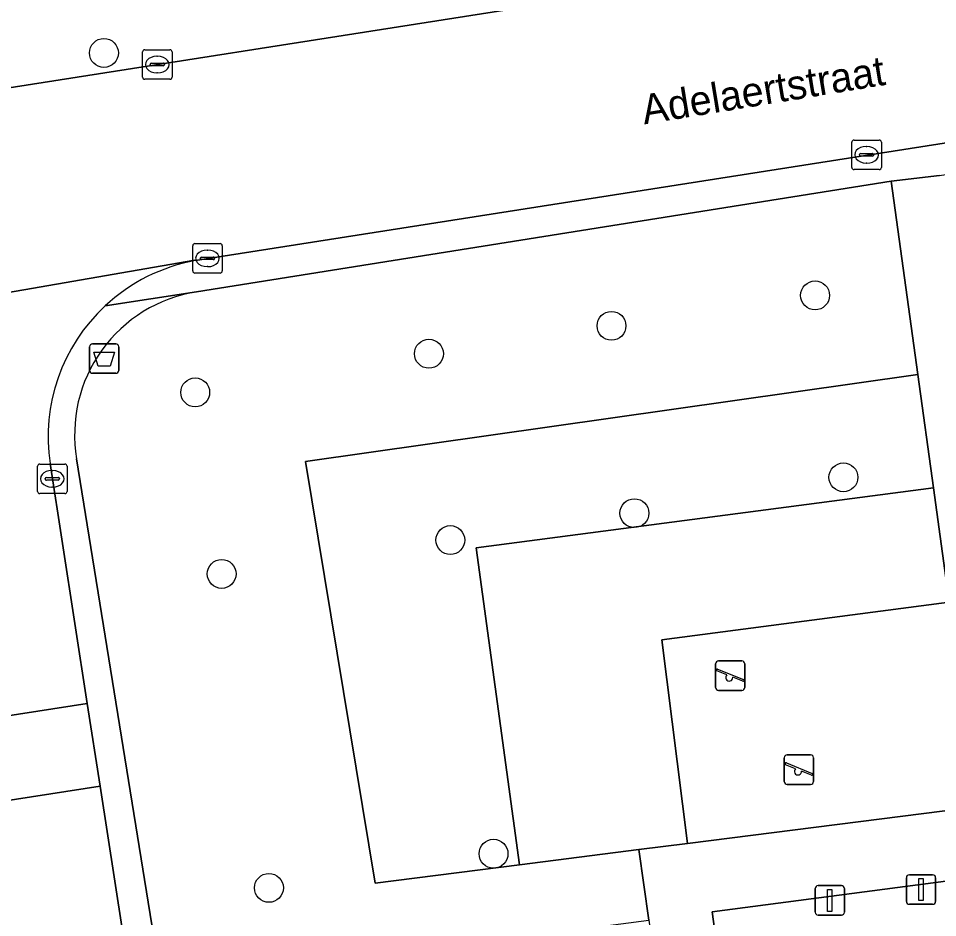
# Model space of a CAD drawing. Extents: x 160077 to 160948, y 386481 to 387498.
# Drawn here: x 160667.17 to 160698.31, y 387353.96 to 387384.43 of the extents above; entities that cross this region are included whole.
import ezdxf

# ---------------------------------------------------------------- set-up
doc = ezdxf.new("R2010")
doc.units = 0
for name, color, linetype in [('IMGEO_Afsluitpaal', 7, 'Continuous'), ('IMGEO_Afvalbak', 7, 'Continuous'), ('IMGEO_Boom', 7, 'Continuous'), ('IMGEO_Groenvoorziening', 7, 'Continuous'), ('IMGEO_Kolk', 7, 'Continuous'), ('IMGEO_Openbare_ruimte_label', 7, 'Continuous'), ('IMGEO_Rijbaan_lokaal_open', 7, 'Continuous'), ('IMGEO_Speelvoorziening', 7, 'Continuous'), ('IMGEO_Terreindeel_zand', 7, 'Continuous'), ('IMGEO_Voetpad_open', 7, 'Continuous')]:
    doc.layers.add(name, color=color, linetype=linetype)

msp = doc.modelspace()

# ---------------------------------------------------------------- linework, layer by layer
at = {"layer": 'IMGEO_Afsluitpaal'}
for p, q in [((160697.255, 387354.515), (160697.255, 387355.315)), ((160697.255, 387355.315), (160697.255, 387354.515)), ((160697.355, 387355.415), (160698.145, 387355.415)), ((160698.145, 387355.415), (160697.355, 387355.415)), ((160698.245, 387355.315), (160698.245, 387354.515)), ((160698.245, 387354.515), (160698.245, 387355.315)), ((160694.164, 387354.146), (160694.164, 387354.946)), ((160694.164, 387354.946), (160694.164, 387354.146)), ((160694.264, 387355.046), (160695.054, 387355.046)), ((160695.054, 387355.046), (160694.264, 387355.046)), ((160695.154, 387354.946), (160695.154, 387354.146)), ((160695.154, 387354.146), (160695.154, 387354.946)), ((160698.145, 387354.415), (160697.355, 387354.415)), ((160697.355, 387354.415), (160698.145, 387354.415)), ((160695.054, 387354.046), (160694.264, 387354.046)), ((160694.264, 387354.046), (160695.054, 387354.046))]:
    msp.add_line(p, q, dxfattribs=at)
for points in [[(160697.675, 387355.29), (160697.825, 387355.29), (160697.825, 387354.54), (160697.675, 387354.54), (160697.675, 387355.29)], [(160694.584, 387354.921), (160694.734, 387354.921), (160694.734, 387354.171), (160694.584, 387354.171), (160694.584, 387354.921)]]:
    msp.add_lwpolyline(points, dxfattribs=at)
for centre, start, end in [((160697.355, 387355.315), 90, 180), ((160697.355, 387355.315), 90, 180), ((160698.145, 387355.315), 0, 90), ((160698.145, 387355.315), 360, 90), ((160694.264, 387354.946), 90, 180), ((160694.264, 387354.946), 90, 180), ((160695.054, 387354.946), 0, 90), ((160695.054, 387354.946), 360, 90), ((160697.355, 387354.515), 180, 270), ((160697.355, 387354.515), 180, 270), ((160698.145, 387354.515), 270, 0), ((160698.145, 387354.515), 270, 0), ((160694.264, 387354.146), 180, 270), ((160694.264, 387354.146), 180, 270), ((160695.054, 387354.146), 270, 0), ((160695.054, 387354.146), 270, 0)]:
    msp.add_arc(centre, 0.1, start, end, dxfattribs=at)
at = {"layer": 'IMGEO_Afvalbak'}
for p, q in [((160669.578, 387372.502), (160669.578, 387373.302)), ((160669.578, 387373.302), (160669.578, 387372.502)), ((160669.678, 387373.402), (160670.468, 387373.402)), ((160670.468, 387373.402), (160669.678, 387373.402)), ((160670.568, 387373.302), (160670.568, 387372.502)), ((160670.568, 387372.502), (160670.568, 387373.302)), ((160670.468, 387372.402), (160669.678, 387372.402)), ((160669.678, 387372.402), (160670.468, 387372.402))]:
    msp.add_line(p, q, dxfattribs=at)
msp.add_lwpolyline([(160669.721, 387373.116), (160670.425, 387373.116), (160670.276, 387372.646), (160669.87, 387372.646), (160669.721, 387373.116)], dxfattribs=at)
for centre, start, end in [((160669.678, 387373.302), 90, 180), ((160669.678, 387373.302), 90, 180), ((160670.468, 387373.302), 0, 90), ((160670.468, 387373.302), 360, 90), ((160669.678, 387372.502), 180, 270), ((160669.678, 387372.502), 180, 270), ((160670.468, 387372.502), 270, 0), ((160670.468, 387372.502), 270, 0)]:
    msp.add_arc(centre, 0.1, start, end, dxfattribs=at)
at = {"layer": 'IMGEO_Boom'}
for centre in [(160670.065, 387383.255), (160694.161, 387375.042), (160687.263, 387374.011), (160681.077, 387373.066), (160673.158, 387371.756), (160695.121, 387368.879), (160688.039, 387367.664), (160681.801, 387366.753), (160674.054, 387365.607), (160683.266, 387356.127), (160675.655, 387354.971)]:
    msp.add_circle(centre, 0.489, dxfattribs=at)
at = {"layer": 'IMGEO_Groenvoorziening'}
for points in [[(160679.651, 387352.717), (160684.473, 387353.349), (160688.528, 387353.881), (160688.19, 387356.266), (160684.143, 387355.751), (160679.252, 387355.129), (160676.891, 387369.411), (160697.644, 387372.366), (160696.74, 387378.91), (160673.204, 387375.16)], [(160669.14, 387369.509), (160672.96, 387345.826), (160677.939, 387346.595), (160678.079, 387345.873), (160680.782, 387328.6), (160680.892, 387327.904), (160676.499, 387327.21)]]:
    msp.add_lwpolyline(points, dxfattribs=at)
for points in [[(160697.644, 387372.366), (160676.891, 387369.411), (160679.252, 387355.129), (160684.143, 387355.751), (160682.672, 387366.485), (160698.176, 387368.518)], [(160689.399, 387363.434), (160698.709, 387364.655), (160698.176, 387368.518), (160682.672, 387366.485), (160684.143, 387355.751), (160688.19, 387356.266), (160689.842, 387356.476), (160688.966, 387363.375)], [(160728.269, 387359.093), (160690.672, 387354.162), (160694.68, 387324.931), (160726.788, 387323.635)]]:
    msp.add_lwpolyline(points, close=True, dxfattribs=at)
msp.add_arc((160673.961, 387370.329), 4.89, 98.9071, 189.6482, dxfattribs=at)
at = {"layer": 'IMGEO_Kolk'}
for p, q in [((160671.371, 387382.436), (160671.371, 387383.288)), ((160671.446, 387383.362), (160672.298, 387383.362)), ((160672.372, 387383.288), (160672.372, 387382.436)), ((160671.859, 387383.142), (160671.884, 387383.142)), ((160671.63, 387382.856), (160671.63, 387382.868)), ((160672.068, 387382.819), (160671.67, 387382.819)), ((160671.673, 387382.905), (160672.071, 387382.905)), ((160672.114, 387382.868), (160672.114, 387382.856)), ((160672.298, 387382.362), (160671.446, 387382.362)), ((160671.882, 387382.582), (160671.857, 387382.582)), ((160695.405, 387379.378), (160695.405, 387380.23)), ((160695.48, 387380.304), (160696.332, 387380.304)), ((160696.406, 387380.23), (160696.406, 387379.378)), ((160695.707, 387379.847), (160696.105, 387379.847)), ((160695.893, 387380.084), (160695.918, 387380.084)), ((160695.664, 387379.798), (160695.664, 387379.81)), ((160696.102, 387379.761), (160695.704, 387379.761)), ((160696.148, 387379.81), (160696.148, 387379.798)), ((160696.332, 387379.304), (160695.48, 387379.304)), ((160695.916, 387379.524), (160695.891, 387379.524)), ((160673.147, 387376.796), (160673.999, 387376.796)), ((160673.072, 387375.87), (160673.072, 387376.722)), ((160673.56, 387376.576), (160673.585, 387376.576)), ((160674.073, 387376.722), (160674.073, 387375.87)), ((160673.331, 387376.29), (160673.331, 387376.302)), ((160673.769, 387376.253), (160673.371, 387376.253)), ((160673.374, 387376.339), (160673.772, 387376.339)), ((160673.815, 387376.302), (160673.815, 387376.29)), ((160673.999, 387375.796), (160673.147, 387375.796)), ((160673.583, 387376.016), (160673.558, 387376.016)), ((160667.815, 387368.403), (160667.815, 387369.255)), ((160667.89, 387369.329), (160668.742, 387369.329)), ((160668.816, 387369.255), (160668.816, 387368.403)), ((160668.303, 387369.109), (160668.328, 387369.109)), ((160668.074, 387368.823), (160668.074, 387368.835)), ((160668.512, 387368.786), (160668.114, 387368.786)), ((160668.117, 387368.872), (160668.515, 387368.872)), ((160668.558, 387368.835), (160668.558, 387368.823)), ((160668.742, 387368.329), (160667.89, 387368.329)), ((160668.326, 387368.549), (160668.301, 387368.549))]:
    msp.add_line(p, q, dxfattribs=at)
for points in [[(160671.371, 387382.436), (160671.371, 387383.288)], [(160671.446, 387383.362), (160672.298, 387383.362)], [(160672.372, 387383.288), (160672.372, 387382.436)], [(160672.298, 387382.362), (160671.446, 387382.362)], [(160695.405, 387379.378), (160695.405, 387380.23)], [(160695.48, 387380.304), (160696.332, 387380.304)], [(160696.406, 387380.23), (160696.406, 387379.378)], [(160696.332, 387379.304), (160695.48, 387379.304)], [(160673.147, 387376.796), (160673.999, 387376.796)], [(160673.072, 387375.87), (160673.072, 387376.722)], [(160674.073, 387376.722), (160674.073, 387375.87)], [(160673.999, 387375.796), (160673.147, 387375.796)], [(160667.815, 387368.403), (160667.815, 387369.255)], [(160667.89, 387369.329), (160668.742, 387369.329)], [(160668.816, 387369.255), (160668.816, 387368.403)], [(160668.742, 387368.329), (160667.89, 387368.329)]]:
    msp.add_lwpolyline(points, dxfattribs=at)
for centre, radius, start, end in [((160671.448, 387383.286), 0.0765, 91.552, 178.448), ((160671.448, 387383.286), 0.0765, 91.552, 178.448), ((160672.296, 387383.286), 0.0765, 1.552, 88.448), ((160672.296, 387383.286), 0.0765, 1.552, 88.448), ((160671.67, 387382.865), 0.0403, 85.8775, 175.7526), ((160671.667, 387382.855), 0.0366, 178.938, 274.7102), ((160672.071, 387382.862), 0.043, 264.8664, 352.4533), ((160672.075, 387382.867), 0.0386, 1.7309, 96.639), ((160671.448, 387382.438), 0.0765, 181.552, 268.448), ((160671.448, 387382.438), 0.0765, 181.552, 268.448), ((160672.296, 387382.438), 0.0765, 271.552, 358.448), ((160672.296, 387382.438), 0.0765, 271.552, 358.448), ((160695.482, 387380.228), 0.0765, 91.552, 178.448), ((160695.482, 387380.228), 0.0765, 91.552, 178.448), ((160696.33, 387380.228), 0.0765, 1.552, 88.448), ((160696.33, 387380.228), 0.0765, 1.552, 88.448), ((160695.704, 387379.807), 0.0403, 85.8775, 175.7526), ((160696.109, 387379.809), 0.0386, 1.7309, 96.639), ((160695.701, 387379.797), 0.0366, 178.938, 274.7102), ((160696.105, 387379.804), 0.043, 264.8664, 352.4533), ((160695.482, 387379.38), 0.0765, 181.552, 268.448), ((160695.482, 387379.38), 0.0765, 181.552, 268.448), ((160696.33, 387379.38), 0.0765, 271.552, 358.448), ((160696.33, 387379.38), 0.0765, 271.552, 358.448), ((160673.149, 387376.72), 0.0765, 91.552, 178.448), ((160673.149, 387376.72), 0.0765, 91.552, 178.448), ((160673.997, 387376.72), 0.0765, 1.552, 88.448), ((160673.997, 387376.72), 0.0765, 1.552, 88.448), ((160673.371, 387376.299), 0.0403, 85.8775, 175.7526), ((160673.368, 387376.289), 0.0366, 178.938, 274.7102), ((160673.772, 387376.296), 0.043, 264.8664, 352.4533), ((160673.776, 387376.301), 0.0386, 1.7309, 96.639), ((160673.149, 387375.872), 0.0765, 181.552, 268.448), ((160673.149, 387375.872), 0.0765, 181.552, 268.448), ((160673.997, 387375.872), 0.0765, 271.552, 358.448), ((160673.997, 387375.872), 0.0765, 271.552, 358.448), ((160667.892, 387369.253), 0.0765, 91.552, 178.448), ((160667.892, 387369.253), 0.0765, 91.552, 178.448), ((160668.74, 387369.253), 0.0765, 1.552, 88.448), ((160668.74, 387369.253), 0.0765, 1.552, 88.448), ((160668.114, 387368.832), 0.0403, 85.8775, 175.7526), ((160668.111, 387368.822), 0.0366, 178.938, 274.7102), ((160668.515, 387368.829), 0.043, 264.8664, 352.4533), ((160668.519, 387368.834), 0.0386, 1.7309, 96.639), ((160667.892, 387368.405), 0.0765, 181.552, 268.448), ((160667.892, 387368.405), 0.0765, 181.552, 268.448), ((160668.74, 387368.405), 0.0765, 271.552, 358.448), ((160668.74, 387368.405), 0.0765, 271.552, 358.448)]:
    msp.add_arc(centre, radius, start, end, dxfattribs=at)
for centre, major_axis, ratio, start_param, end_param in [((160671.858, 387382.862), (-0.387, 0.002), 0.722429, 4.712389, 7.853982), ((160671.883, 387382.862), (-0.39, 0.002), 0.717154, 1.570796, 4.712389), ((160695.892, 387379.804), (-0.387, 0.002), 0.722429, 4.712389, 7.853982), ((160695.917, 387379.804), (-0.39, 0.002), 0.717154, 1.570796, 4.712389), ((160673.559, 387376.296), (-0.387, 0.002), 0.722429, 4.712389, 7.853982), ((160673.584, 387376.296), (-0.39, 0.002), 0.717154, 1.570796, 4.712389), ((160668.302, 387368.829), (-0.387, 0.002), 0.722429, 4.712389, 7.853982), ((160668.327, 387368.829), (-0.39, 0.002), 0.717154, 1.570796, 4.712389)]:
    msp.add_ellipse(centre, major_axis=major_axis, ratio=ratio, start_param=start_param, end_param=end_param, dxfattribs=at)
at = {"layer": 'IMGEO_Rijbaan_lokaal_open'}
for points in [[(160727.581, 387389.487), (160728.702, 387391.894), (160720.046, 387390.552), (160694.326, 387386.383), (160654.658, 387380.163), (160651.009, 387379.591), (160649.574, 387379.366), (160631.526, 387376.578), (160631.516, 387376.542), (160620.404, 387374.86)], [(160631.769, 387369.478), (160643.067, 387371.287), (160654.639, 387373.031), (160673.14, 387376.239), (160673.173, 387376.223), (160719.509, 387383.485)], [(160673.173, 387376.223), (160673.14, 387376.239), (160654.639, 387373.031)], [(160661.438, 387368.004), (160662.656, 387360.15), (160669.499, 387361.212), (160668.242, 387369.342)]]:
    msp.add_lwpolyline(points, dxfattribs=at)
for points in [[(160669.499, 387361.212), (160662.656, 387360.15), (160663.09, 387357.352), (160669.932, 387358.415)], [(160669.932, 387358.415), (160663.09, 387357.352), (160667.185, 387330.958), (160670.308, 387311.518), (160677.025, 387312.548), (160674.694, 387327.624)]]:
    msp.add_lwpolyline(points, close=True, dxfattribs=at)
for centre, radius, start, end in [((160674.241, 387370.254), 6.063, 100.1445, 132.9706), ((160674.243, 387370.249), 6.069, 132.9457, 188.5916)]:
    msp.add_arc(centre, radius, start, end, dxfattribs=at)
at = {"layer": 'IMGEO_Speelvoorziening'}
for p, q in [((160690.79, 387361.759), (160690.79, 387362.559)), ((160690.79, 387362.559), (160690.79, 387361.759)), ((160690.89, 387362.659), (160691.68, 387362.659)), ((160691.68, 387362.659), (160690.89, 387362.659)), ((160691.78, 387362.559), (160691.78, 387361.759)), ((160691.78, 387361.759), (160691.78, 387362.559)), ((160691.173, 387362.187), (160690.834, 387362.324)), ((160690.859, 387362.384), (160691.735, 387362.031)), ((160691.711, 387361.971), (160691.371, 387362.108)), ((160691.68, 387361.659), (160690.89, 387361.659)), ((160690.89, 387361.659), (160691.68, 387361.659)), ((160693.119, 387358.578), (160693.119, 387359.378)), ((160693.119, 387359.378), (160693.119, 387358.578)), ((160693.219, 387359.478), (160694.009, 387359.478)), ((160694.009, 387359.478), (160693.219, 387359.478)), ((160694.109, 387359.378), (160694.109, 387358.578)), ((160694.109, 387358.578), (160694.109, 387359.378)), ((160693.502, 387359.006), (160693.163, 387359.143)), ((160693.188, 387359.203), (160694.064, 387358.85)), ((160694.04, 387358.79), (160693.7, 387358.927)), ((160694.009, 387358.478), (160693.219, 387358.478)), ((160693.219, 387358.478), (160694.009, 387358.478))]:
    msp.add_line(p, q, dxfattribs=at)
for centre, radius, start, end in [((160690.89, 387362.559), 0.1, 90, 180), ((160690.89, 387362.559), 0.1, 90, 180), ((160691.68, 387362.559), 0.1, 0, 90), ((160691.68, 387362.559), 0.1, 360, 90), ((160690.847, 387362.354), 0.0327, 68.078, 248.078), ((160691.252, 387362.097), 0.12, 130.9928, 5.1632), ((160691.723, 387362.001), 0.0327, 248.078, 68.078), ((160690.89, 387361.759), 0.1, 180, 270), ((160690.89, 387361.759), 0.1, 180, 270), ((160691.68, 387361.759), 0.1, 270, 0), ((160691.68, 387361.759), 0.1, 270, 0), ((160693.219, 387359.378), 0.1, 90, 180), ((160693.219, 387359.378), 0.1, 90, 180), ((160694.009, 387359.378), 0.1, 0, 90), ((160694.009, 387359.378), 0.1, 360, 90), ((160693.176, 387359.173), 0.0327, 68.078, 248.078), ((160693.581, 387358.916), 0.12, 130.9928, 5.1632), ((160694.052, 387358.82), 0.0327, 248.078, 68.078), ((160693.219, 387358.578), 0.1, 180, 270), ((160693.219, 387358.578), 0.1, 180, 270), ((160694.009, 387358.578), 0.1, 270, 0), ((160694.009, 387358.578), 0.1, 270, 0)]:
    msp.add_arc(centre, radius, start, end, dxfattribs=at)
at = {"layer": 'IMGEO_Terreindeel_zand'}
msp.add_lwpolyline([(160704.094, 387365.361), (160698.709, 387364.655), (160689.399, 387363.434), (160688.966, 387363.375), (160689.842, 387356.476), (160705.048, 387358.41)], close=True, dxfattribs=at)
at = {"layer": 'IMGEO_Voetpad_open'}
for points in [[(160631.526, 387376.578), (160649.574, 387379.366), (160651.009, 387379.591), (160650.933, 387380.085), (160654.582, 387380.657), (160654.658, 387380.163), (160694.326, 387386.383)], [(160717.115, 387382.017), (160719.706, 387382.427), (160719.509, 387383.485), (160673.173, 387376.223)], [(160670.108, 387374.691), (160673.204, 387375.16), (160696.74, 387378.91), (160698.381, 387379.102), (160717.115, 387382.017)], [(160698.381, 387379.102), (160696.74, 387378.91), (160697.644, 387372.366), (160698.176, 387368.518), (160698.709, 387364.655), (160704.094, 387365.361), (160705.048, 387358.41), (160689.842, 387356.476), (160688.19, 387356.266), (160688.528, 387353.881), (160692.261, 387327.934), (160692.681, 387325.012), (160694.68, 387324.931), (160690.672, 387354.162), (160728.269, 387359.093)], [(160673.204, 387375.16), (160670.108, 387374.691)], [(160668.242, 387369.342), (160669.499, 387361.212), (160669.932, 387358.415), (160674.694, 387327.624), (160675.754, 387327.823), (160672.994, 387345.606)], [(160672.994, 387345.606), (160672.96, 387345.826), (160669.14, 387369.509)]]:
    msp.add_lwpolyline(points, dxfattribs=at)
for centre, radius, start, end in [((160674.241, 387370.254), 6.063, 100.1445, 132.9706), ((160673.961, 387370.329), 4.89, 98.9071, 189.6482), ((160674.243, 387370.249), 6.069, 132.9457, 188.5916)]:
    msp.add_arc(centre, radius, start, end, dxfattribs=at)

# ---------------------------------------------------------------- texts
at = {"layer": 'IMGEO_Openbare_ruimte_label'}
msp.add_text('Adelaertstraat', height=1, rotation=9.3211, dxfattribs=at).set_placement((160688.371, 387380.832))

doc.saveas('drawing.dxf')
